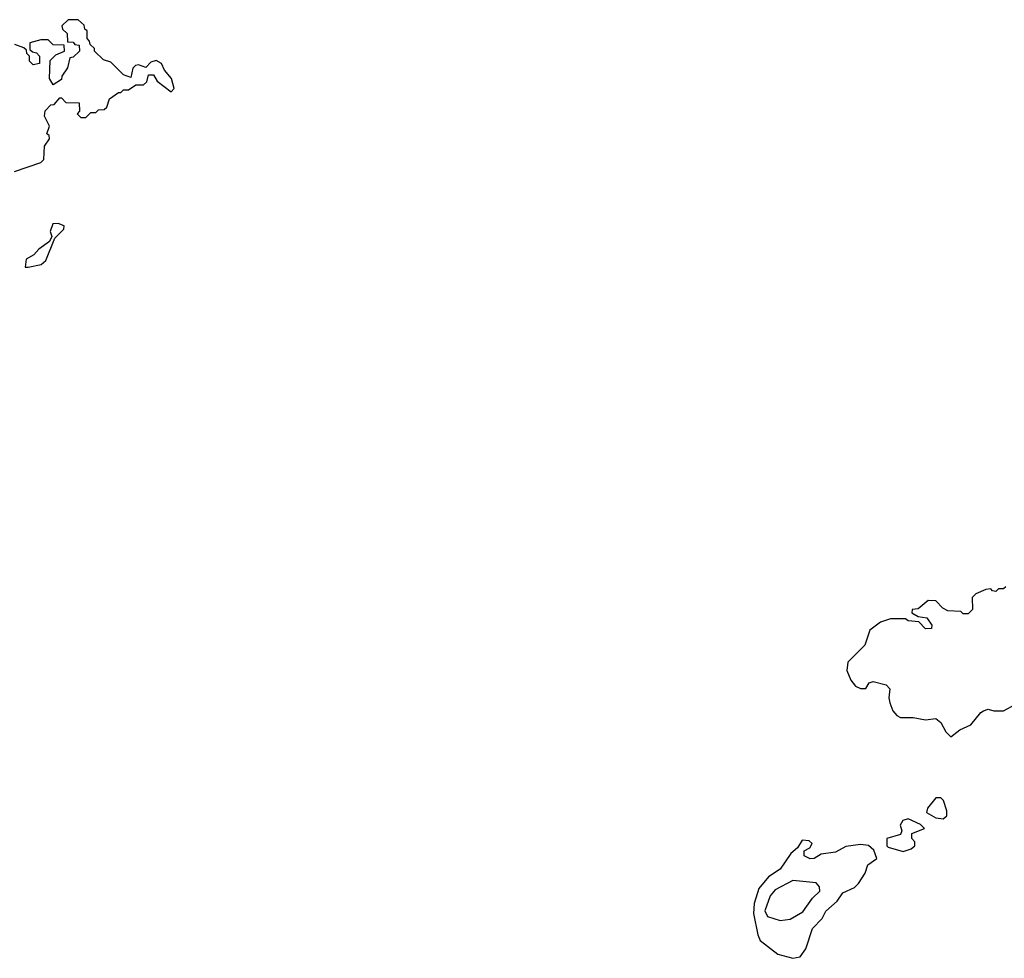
# Model space of a CAD drawing. Extents: x 2769579 to 2883812, y 684207 to 828660.
# Tile 427 of 505: x 2823981 to 2827909, y 795477 to 799220. Entities that reach past the tile are written whole.
import ezdxf

# ---------------------------------------------------------------- set-up
doc = ezdxf.new("R2010")
doc.units = 0

msp = doc.modelspace()

# ---------------------------------------------------------------- linework, layer by layer
at = {"layer": '0CON02XD'}
for points in [[(2823960, 798615), (2824065, 798650), (2824077, 798663), (2824080, 798715), (2824100, 798745), (2824098.3, 798758.3), (2824090, 798765), (2824100, 798795), (2824080, 798835), (2824083, 798857), (2824105, 798880), (2824118.3, 798881.7), (2824141.7, 798908.3), (2824148.3, 798908.3), (2824165, 798890), (2824218.3, 798888.3), (2824220, 798855), (2824210, 798845), (2824225, 798830), (2824245, 798830), (2824265, 798850), (2824285, 798850), (2824295, 798860), (2824318.3, 798861.7), (2824328.3, 798871.7), (2824340, 798905), (2824375, 798930), (2824385, 798930), (2824395, 798940), (2824415, 798940), (2824445, 798960), (2824475, 798960), (2824488.3, 798971.7), (2824495, 799000), (2824515, 799000), (2824530, 798975), (2824585, 798932.5), (2824597.5, 798945), (2824586.7, 798985), (2824559.3, 799019.3), (2824547.5, 799045), (2824525, 799056.7), (2824505, 799050), (2824485, 799030), (2824455, 799040), (2824443, 799037), (2824433, 799027), (2824425, 798990), (2824395, 799000), (2824345, 799050), (2824315, 799060), (2824280, 799095), (2824280, 799105), (2824261.7, 799121.7), (2824260, 799135), (2824250, 799145), (2824250, 799175), (2824241.7, 799181.7), (2824238.3, 799198.3), (2824215, 799220), (2824175, 799220), (2824150, 799195), (2824151.7, 799181.7), (2824170, 799165), (2824171.7, 799131.7), (2824195, 799130), (2824201.7, 799121.7), (2824218.3, 799118.3), (2824220, 799095), (2824195, 799070), (2824181.7, 799068.3), (2824171.7, 799028.3), (2824150, 798995), (2824148.3, 798981.7), (2824115, 798960), (2824100, 798985), (2824103, 799057), (2824125, 799080), (2824160, 799095), (2824158.3, 799118.3), (2824115, 799120), (2824095, 799140), (2824065, 799140), (2824021.7, 799128.3), (2824021.7, 799101.7), (2824031.7, 799091.7), (2824048.3, 799088.3), (2824060, 799075), (2824060, 799045), (2824035, 799040), (2824020, 799055), (2824020, 799075), (2824010, 799085), (2824008.3, 799098.3), (2823998.3, 799108.3), (2823961.7, 799121.7)], [(2824002.5, 798232.5), (2824015, 798233.3), (2824066.4, 798243.6), (2824085, 798260), (2824121.7, 798348.3), (2824157.5, 798385), (2824158.3, 798398.3), (2824135, 798407.5), (2824113.6, 798406.4), (2824103.3, 798375), (2824110, 798355), (2824100, 798335), (2824057.5, 798305), (2824038.3, 798281.7), (2824006.7, 798265), (2824002.5, 798232.5)], [(2827915, 796957.5), (2827905, 796950), (2827885, 796950), (2827875, 796940), (2827861.7, 796941.7), (2827855, 796950), (2827835, 796947.5), (2827795, 796930), (2827780, 796915), (2827781.7, 796868.3), (2827765, 796850), (2827745, 796850), (2827735, 796860), (2827683, 796863), (2827663.6, 796873.6), (2827635, 796902.5), (2827605, 796903.3), (2827565, 796870), (2827541.7, 796868.3), (2827540, 796855), (2827565, 796840), (2827600, 796835), (2827620, 796805), (2827618.3, 796791.7), (2827595, 796790), (2827568.3, 796818.3), (2827525, 796822.5), (2827515, 796830), (2827455, 796830), (2827415, 796817.5), (2827372.5, 796785), (2827352.5, 796725), (2827285, 796657.5), (2827280, 796625), (2827296.4, 796586.4), (2827315, 796562.5), (2827335, 796553.3), (2827357, 796553), (2827370, 796575), (2827385, 796580), (2827437, 796567), (2827451.7, 796551.7), (2827447.5, 796515), (2827452.5, 796495), (2827463.9, 796463.9), (2827480, 796445), (2827495, 796437.5), (2827545, 796437.5), (2827595, 796427.5), (2827635, 796432.5), (2827655, 796417.5), (2827675, 796380), (2827695, 796360)], [(2827695, 796360), (2827731.7, 796388.3), (2827775, 796407.5), (2827815, 796457.5), (2827826.4, 796463.6), (2827845, 796470), (2827866.4, 796463.6), (2827905, 796463.3), (2827955, 796490)], [(2827665, 796032.5), (2827680, 796045), (2827680, 796065), (2827666.2, 796106.2), (2827655, 796116.7), (2827635, 796116.2), (2827602.5, 796075), (2827598.3, 796058.3), (2827635, 796037.5), (2827665, 796032.5)], [(2827505, 795902.5), (2827537, 795913), (2827552.5, 795925), (2827551.7, 795941.7), (2827540, 795955), (2827540, 795975), (2827590, 795995), (2827575, 796010), (2827525, 796032.5), (2827503.6, 796026.4), (2827493, 796007), (2827500, 795985), (2827495, 795970), (2827440, 795955), (2827440, 795925), (2827445, 795920), (2827505, 795902.5)], [(2827065, 795476.7), (2827095, 795482.5), (2827117.5, 795515), (2827143.9, 795596.1), (2827182.5, 795635), (2827197.5, 795665), (2827242.5, 795705), (2827265, 795737.5), (2827310.7, 795759.3), (2827327.5, 795775), (2827353.3, 795816.7), (2827365, 795850), (2827400, 795875), (2827388.3, 795908.3), (2827367, 795927), (2827335, 795930), (2827277, 795923), (2827235, 795900), (2827178.3, 795891.7), (2827150, 795875), (2827135, 795873.3), (2827110, 795885), (2827110, 795905), (2827133, 795917), (2827142.5, 795935), (2827130, 795945), (2827102.5, 795947.5), (2827083.3, 795916.7), (2827057.5, 795895), (2827015, 795832.5), (2826968.3, 795801.7), (2826930, 795755), (2826911.2, 795695), (2826908, 795655), (2826925, 795570), (2826935, 795547.5), (2827005, 795493.3), (2827065, 795476.7)], [(2827015, 795627.5), (2827055, 795632.5), (2827105, 795662.5), (2827143.6, 795716.4), (2827172.5, 795745), (2827171.7, 795761.7), (2827158.3, 795778.3), (2827065, 795786.7), (2826995, 795750), (2826974.2, 795725.8), (2826953.9, 795666.1), (2826963.6, 795643.6), (2827015, 795627.5)]]:
    msp.add_lwpolyline(points, dxfattribs=at)

doc.saveas('drawing.dxf')
